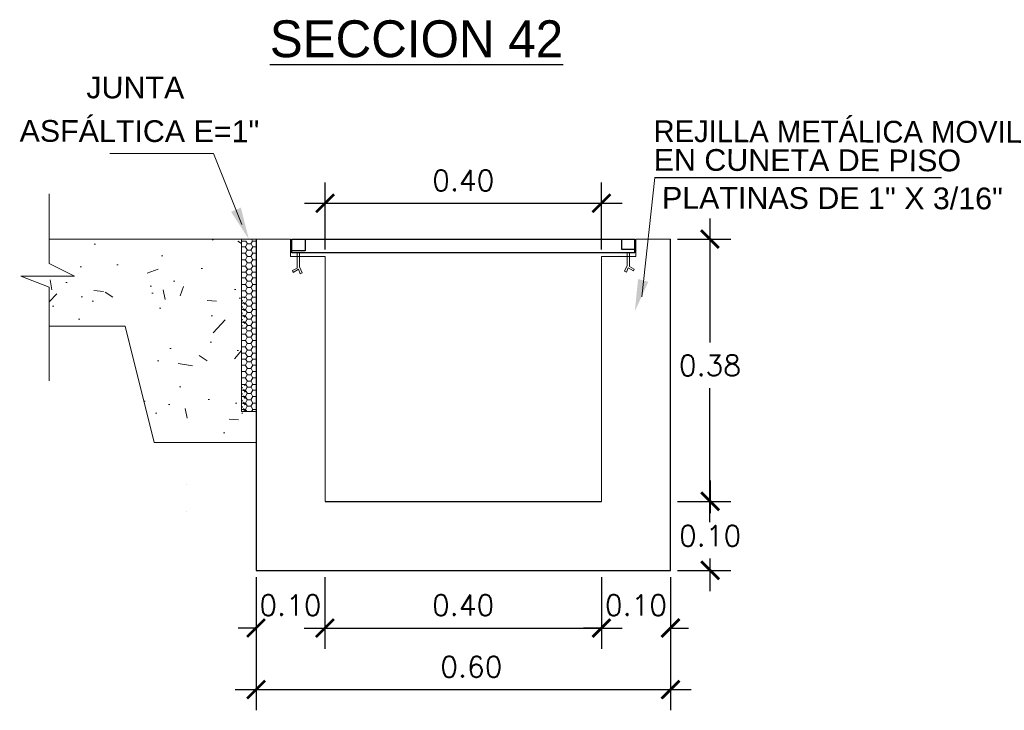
# Model space of a CAD drawing. Header units: millimetres. Extents: x -8931983 to 9630244, y 4 to 18563053.
# Tile 300 of 329: x 349715.72 to 349717.14, y 9282007.82 to 9282008.82. Entities that reach past the tile are written whole.
import ezdxf

# ---------------------------------------------------------------- set-up
doc = ezdxf.new("R2010")
doc.units = ezdxf.units.MM
doc.linetypes.add('ACAD_ISO02W100', pattern=[15, 12, -3])
doc.linetypes.add('DASHED2', pattern=[0.375, 0.25, -0.125])
for name, color, linetype, lineweight in [('0.2', 32, 'ACAD_ISO02W100', 0), ('linea fina 01', 189, 'Continuous', 0), ('PROYECCIONES-INT', 1, 'DASHED2', 5), ('TEXTO', 255, 'Continuous', 5)]:
    doc.layers.add(name, color=color, linetype=linetype, lineweight=lineweight)
doc.layers.add('ELEVACION-02', color=2, linetype='Continuous')
doc.layers.add('ELEVACION-03', color=3, linetype='Continuous')
doc.styles.add('MtXpl_Arial_Black', font='txt')
doc.styles.add('ROMANS-DIM', font='romans.shx')
doc.styles.add('VANO', font='swissl.ttf', dxfattribs={"height": 0.2})
doc.dimstyles.new('20_METRIC  ARCHITECTURAL', dxfattribs={"dimscale": 0.2, "dimtxt": 0.03, "dimasz": 0.13, "dimexe": 0.15, "dimexo": 0.05, "dimgap": 0.09, "dimtad": 1, "dimtih": 1, "dimtoh": 1, "dimzin": 0, "dimdsep": 46, "dimtxsty": 'ROMANS-DIM', "dimblk": 'ARCHTICK', "dimcen": 2, "dimdle": 0.15, "dimclrd": 9, "dimclre": 9, "dimadec": 0, "dimazin": 0, "dimtfac": 1, "dimtix": 1, "dimtofl": 0, "dimtmove": 0, "dimatfit": 3, "dimfxl": 1, "dimfrac": 2, "dimtolj": 1, "dimtzin": 0, "dimarcsym": 0})

# ---------------------------------------------------------------- blocks, each defined once
blk = doc.blocks.new('_ArchTick')
at = {"color": 0, "linetype": 'ByBlock', "const_width": 0.15}
blk.add_lwpolyline([(-0.5, -0.5), (0.5, 0.5)], dxfattribs=at)
blk = doc.blocks.new('*D3028')
at = {"color": 9, "lineweight": -2, "transparency": 16777216}
for p, q in [((349716.0584049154, 9282008.014808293), (349716.0584049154, 9282007.82207076)), ((349716.6584049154, 9282008.014808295), (349716.6584049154, 9282007.82207076)), ((349716.0284049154, 9282007.85207076), (349716.6884049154, 9282007.85207076))]:
    blk.add_line(p, q, dxfattribs=at)
at = {"layer": 'Defpoints', "color": 0, "lineweight": 30, "transparency": 16777216}
for p in [(349716.0584049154, 9282008.024808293, 10373.92595467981), (349716.6584049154, 9282008.024808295, 10373.92595467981), (349716.6584049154, 9282007.85207076)]:
    blk.add_point(p, dxfattribs=at)
at = {"color": 9, "lineweight": -2, "transparency": 16777216, "xscale": 0.026, "yscale": 0.026, "zscale": 0.026, "rotation": 180}
blk.add_blockref('_ArchTick', (349716.0584049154, 9282007.85207076), dxfattribs=at)
at = {"color": 9, "lineweight": -2, "transparency": 16777216, "xscale": 0.026, "yscale": 0.026, "zscale": 0.026}
blk.add_blockref('_ArchTick', (349716.6584049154, 9282007.85207076), dxfattribs=at)
at = {"color": 0, "lineweight": 0, "transparency": 16777216, "insert": (349716.3702170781, 9282007.88507076), "char_height": 0.03, "attachment_point": 5, "style": 'ROMANS-DIM'}
blk.add_mtext('\\A1;0.60', dxfattribs=at)
blk = doc.blocks.new('*D3041')
at = {"color": 9, "lineweight": -2, "transparency": 16777216}
for p, q in [((349716.7155370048, 9282008.534808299), (349716.7155370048, 9282008.354808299)), ((349716.6684049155, 9282008.504808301), (349716.7455370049, 9282008.504808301)), ((349716.7155370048, 9282008.094808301), (349716.7155370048, 9282008.2888083)), ((349716.6684047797, 9282008.124808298), (349716.7455370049, 9282008.124808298))]:
    blk.add_line(p, q, dxfattribs=at)
at = {"layer": 'Defpoints', "color": 0, "lineweight": 30, "transparency": 16777216}
for p in [(349716.6584049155, 9282008.504808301, 5186.962977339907), (349716.6584047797, 9282008.124808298, 5186.962977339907), (349716.7155370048, 9282008.124808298)]:
    blk.add_point(p, dxfattribs=at)
at = {"color": 9, "lineweight": -2, "transparency": 16777216, "xscale": 0.026, "yscale": 0.026, "zscale": 0.026}
for p, rotation in [((349716.7155370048, 9282008.504808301), 90), ((349716.7155370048, 9282008.124808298), 270)]:
    blk.add_blockref('_ArchTick', p, dxfattribs=dict(at, rotation=rotation))
at = {"color": 0, "lineweight": 0, "transparency": 16777216, "insert": (349716.7155370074, 9282008.321808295), "char_height": 0.03, "attachment_point": 5, "style": 'ROMANS-DIM'}
blk.add_mtext('\\A1;0.38', dxfattribs=at)
blk = doc.blocks.new('*D3042')
at = {"color": 9, "lineweight": -2, "transparency": 16777216}
for p, q in [((349716.7158776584, 9282008.154808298), (349716.7158776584, 9282008.107808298)), ((349716.6684047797, 9282008.124808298), (349716.7458776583, 9282008.124808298)), ((349716.7158776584, 9282007.9948083), (349716.7158776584, 9282008.041808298)), ((349716.6684047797, 9282008.024808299), (349716.7458776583, 9282008.024808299))]:
    blk.add_line(p, q, dxfattribs=at)
at = {"layer": 'Defpoints', "color": 0, "lineweight": 30, "transparency": 16777216}
for p in [(349716.6584047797, 9282008.124808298), (349716.6584047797, 9282008.024808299), (349716.7158776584, 9282008.024808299)]:
    blk.add_point(p, dxfattribs=at)
at = {"color": 9, "lineweight": -2, "transparency": 16777216, "xscale": 0.026, "yscale": 0.026, "zscale": 0.026}
for p, rotation in [((349716.7158776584, 9282008.124808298), 90), ((349716.7158776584, 9282008.024808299), 270)]:
    blk.add_blockref('_ArchTick', p, dxfattribs=dict(at, rotation=rotation))
at = {"color": 0, "lineweight": 0, "transparency": 16777216, "insert": (349716.7158776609, 9282008.074808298), "char_height": 0.03, "attachment_point": 5, "style": 'ROMANS-DIM'}
blk.add_mtext('\\A1;0.10', dxfattribs=at)
blk = doc.blocks.new('*D3043')
at = {"color": 9, "lineweight": -2, "transparency": 16777216}
for p, q in [((349716.0584049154, 9282008.014808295), (349716.0584049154, 9282007.911257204)), ((349716.1581252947, 9282008.014808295), (349716.1581252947, 9282007.911257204)), ((349716.0584049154, 9282007.941257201), (349716.0324049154, 9282007.941257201)), ((349716.1581252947, 9282007.941257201), (349716.1841252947, 9282007.941257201))]:
    blk.add_line(p, q, dxfattribs=at)
at = {"layer": 'Defpoints', "color": 0, "lineweight": 30, "transparency": 16777216}
for p in [(349716.0584049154, 9282008.024808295, 5186.962977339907), (349716.1581252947, 9282008.024808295, 5186.962977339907), (349716.1581252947, 9282007.941257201)]:
    blk.add_point(p, dxfattribs=at)
at = {"color": 9, "lineweight": -2, "transparency": 16777216, "xscale": 0.026, "yscale": 0.026, "zscale": 0.026}
blk.add_blockref('_ArchTick', (349716.0584049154, 9282007.941257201), dxfattribs=at)
at = {"color": 9, "lineweight": -2, "transparency": 16777216, "xscale": 0.026, "yscale": 0.026, "zscale": 0.026, "rotation": 180}
blk.add_blockref('_ArchTick', (349716.1581252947, 9282007.941257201), dxfattribs=at)
at = {"color": 0, "lineweight": 0, "transparency": 16777216, "insert": (349716.1082651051, 9282007.974257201), "char_height": 0.03, "attachment_point": 5, "style": 'ROMANS-DIM'}
blk.add_mtext('\\A1;0.10', dxfattribs=at)
blk = doc.blocks.new('*D3044')
at = {"color": 9, "lineweight": -2, "transparency": 16777216}
for p, q in [((349716.1581252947, 9282008.014808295), (349716.1581252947, 9282007.911257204)), ((349716.5584049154, 9282008.014808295), (349716.5584049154, 9282007.911257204)), ((349716.1281252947, 9282007.941257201), (349716.5884049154, 9282007.941257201))]:
    blk.add_line(p, q, dxfattribs=at)
at = {"layer": 'Defpoints', "color": 0, "lineweight": 30, "transparency": 16777216}
for p in [(349716.1581252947, 9282008.024808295, 10373.92595467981), (349716.5584049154, 9282008.024808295, 5186.962977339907), (349716.5584049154, 9282007.941257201)]:
    blk.add_point(p, dxfattribs=at)
at = {"color": 9, "lineweight": -2, "transparency": 16777216, "xscale": 0.026, "yscale": 0.026, "zscale": 0.026, "rotation": 180}
blk.add_blockref('_ArchTick', (349716.1581252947, 9282007.941257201), dxfattribs=at)
at = {"color": 9, "lineweight": -2, "transparency": 16777216, "xscale": 0.026, "yscale": 0.026, "zscale": 0.026}
blk.add_blockref('_ArchTick', (349716.5584049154, 9282007.941257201), dxfattribs=at)
at = {"color": 0, "lineweight": 0, "transparency": 16777216, "insert": (349716.358265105, 9282007.974257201), "char_height": 0.03, "attachment_point": 5, "style": 'ROMANS-DIM'}
blk.add_mtext('\\A1;0.40', dxfattribs=at)
blk = doc.blocks.new('*D3045')
at = {"color": 9, "lineweight": -2, "transparency": 16777216}
for p, q in [((349716.5584049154, 9282008.014808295), (349716.5584049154, 9282007.911257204)), ((349716.6584049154, 9282008.014808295), (349716.6584049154, 9282007.911257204)), ((349716.5584049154, 9282007.941257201), (349716.5324049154, 9282007.941257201)), ((349716.6584049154, 9282007.941257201), (349716.6844049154, 9282007.941257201))]:
    blk.add_line(p, q, dxfattribs=at)
at = {"layer": 'Defpoints', "color": 0, "lineweight": 30, "transparency": 16777216}
for p in [(349716.5584049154, 9282008.024808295), (349716.6584049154, 9282008.024808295, 5186.962977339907), (349716.6584049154, 9282007.941257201)]:
    blk.add_point(p, dxfattribs=at)
at = {"color": 9, "lineweight": -2, "transparency": 16777216, "xscale": 0.026, "yscale": 0.026, "zscale": 0.026}
blk.add_blockref('_ArchTick', (349716.5584049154, 9282007.941257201), dxfattribs=at)
at = {"color": 9, "lineweight": -2, "transparency": 16777216, "xscale": 0.026, "yscale": 0.026, "zscale": 0.026, "rotation": 180}
blk.add_blockref('_ArchTick', (349716.6584049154, 9282007.941257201), dxfattribs=at)
at = {"color": 0, "lineweight": 0, "transparency": 16777216, "insert": (349716.6084049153, 9282007.974257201), "char_height": 0.03, "attachment_point": 5, "style": 'ROMANS-DIM'}
blk.add_mtext('\\A1;0.10', dxfattribs=at)
blk = doc.blocks.new('TEXTO 2')
at = {"color": 172}
blk.add_line((0.0287838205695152, 0.1938861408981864), (0.4438699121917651, 0.1938861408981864), dxfattribs=at)
at = {"layer": 'linea fina 01', "ltscale": 0.1}
blk.add_line((0.0100357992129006, 0.0209258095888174), (0.0287838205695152, 0.1938861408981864), dxfattribs=at)
blk.add_solid([(0.0195963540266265, 0.042733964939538), (0, 0), (0.0046774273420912, 0.0467795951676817)], dxfattribs=at)
at = {"layer": '0.2', "color": 251, "true_color": 0x636466, "style": 'VANO'}
for s, height, oblique, p in [('REJILLA METÁLICA MOVIL', 0.0315000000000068, 359.9999999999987, (0.0269306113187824, 0.245234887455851, 3120.62335572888)), ('EN CUNETA DE PISO', 0.0314999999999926, 359.9999999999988, (0.0272835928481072, 0.2037045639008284, 3120.62335572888)), ('PLATINAS DE 1" X 3/16"', 0.0315000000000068, 359.9999999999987, (0.0392951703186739, 0.1487344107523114, -5186.962977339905))]:
    blk.add_text(s, height=height, rotation=359.8799999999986, dxfattribs=dict(at, oblique=oblique)).set_placement(p)
blk = doc.blocks.new('*D3046')
at = {"color": 9, "lineweight": -2, "transparency": 16777216}
for p, q in [((349716.1584049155, 9282008.489753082), (349716.1584049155, 9282008.586795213)), ((349716.5584047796, 9282008.489753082), (349716.5584047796, 9282008.586795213)), ((349716.1284049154, 9282008.556795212), (349716.5884047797, 9282008.556795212))]:
    blk.add_line(p, q, dxfattribs=at)
at = {"layer": 'Defpoints', "color": 0, "lineweight": 30, "transparency": 16777216}
for p in [(349716.5584047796, 9282008.556795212), (349716.1584049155, 9282008.479753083), (349716.5584047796, 9282008.479753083)]:
    blk.add_point(p, dxfattribs=at)
at = {"color": 9, "lineweight": -2, "transparency": 16777216, "xscale": 0.026, "yscale": 0.026, "zscale": 0.026, "rotation": 180}
blk.add_blockref('_ArchTick', (349716.1584049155, 9282008.556795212), dxfattribs=at)
at = {"color": 9, "lineweight": -2, "transparency": 16777216, "xscale": 0.026, "yscale": 0.026, "zscale": 0.026}
blk.add_blockref('_ArchTick', (349716.5584047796, 9282008.556795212), dxfattribs=at)
at = {"color": 0, "lineweight": 0, "transparency": 16777216, "insert": (349716.3584048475, 9282008.589795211), "char_height": 0.03, "attachment_point": 5, "style": 'ROMANS-DIM'}
blk.add_mtext('\\A1;0.40', dxfattribs=at)
blk = doc.blocks.new('TEXTO 1')
at = {"layer": 'linea fina 01', "ltscale": 0.1}
for p, q in [((-0.0508167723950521, 0.1241394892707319), (-0.2010398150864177, 0.1241394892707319)), ((-0.0100357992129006, 0.0209258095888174), (-0.0508167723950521, 0.1241394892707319))]:
    blk.add_line(p, q, dxfattribs=at)
blk.add_solid([(-0.02553807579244, 0.0394717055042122), (0, 0), (-0.0113560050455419, 0.0456207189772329)], dxfattribs=at)
at = {"layer": '0.2', "color": 251, "true_color": 0x636466, "style": 'VANO', "oblique": 359.9999999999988}
for s, p in [('JUNTA', (-0.235123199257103, 0.2039847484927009, -5186.962977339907)), ('ASFÁLTICA E=1"', (-0.331776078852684, 0.1410587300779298, -5186.962977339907))]:
    blk.add_text(s, height=0.0314999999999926, rotation=359.8799999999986, dxfattribs=at).set_placement(p)
blk = doc.blocks.new('junta asfaltica')
at = {"lineweight": 0}
h = blk.add_hatch(dxfattribs=at)
h.set_pattern_fill('AR-CONC', scale=0.01, style=0)
h.set_pattern_definition([(50, (-0.1189008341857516, -0.0700673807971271), (0.1639662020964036, -0.0143451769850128), [0.017145, -0.188595]), (355, (-0.1189008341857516, -0.0700673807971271), (-0.0317190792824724, 0.1719511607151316), [0.013716, -0.150876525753]), (100.4514446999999, (-0.1052370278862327, -0.0712628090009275), (0.1322471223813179, 0.1576059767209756), [0.01457100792, -0.1602812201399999]), (46.1842, (-0.1189008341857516, -0.0243473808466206), (0.2439711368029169, -0.0378380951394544), [0.0257175, -0.2828925]), (96.6355576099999, (-0.0985699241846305, -0.0275005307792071), (0.2136637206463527, 0.2226835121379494), [0.021856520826, -0.240422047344]), (351.18415117, (-0.1189008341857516, -0.0243473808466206), (0.2136637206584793, 0.2226835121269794), [0.020573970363, -0.226313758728]), (21, (-0.0960408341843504, -0.0357773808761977), (0.1364529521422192, -0.0920386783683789), [0.017145, -0.188595]), (326, (-0.0960408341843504, -0.0357773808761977), (0.0556218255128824, 0.1657691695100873), [0.013716, -0.150876]), (71.45144499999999, (-0.0846697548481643, -0.0434472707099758), (0.1920747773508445, 0.0737304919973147), [0.01457100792, -0.16028094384]), (37.5, (-0.1189008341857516, -0.0700673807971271), (0.0027797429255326, 0.0760995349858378), [0, -0.1490472, 0, -0.153162, 0, -0.1514475]), (7.499999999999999, (-0.1189008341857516, -0.0700673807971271), (0.0601376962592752, 0.0901625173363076), [0, -0.0873252, 0, -0.1456182, 0, -0.0577215]), (327.5, (-0.1698786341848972, -0.0700673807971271), (0.1220315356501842, -0.0051558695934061), [0, -0.05715, 0, -0.178308, 0, -0.236601]), (317.5, (-0.1927386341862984, -0.0700673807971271), (0.1333162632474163, 0.0228838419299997), [0, -0.074295, 0, -0.1184148, 0, -0.168021])])
h.paths.add_polyline_path([(-0.0210516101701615, 2.68221356e-08), (-0.2996047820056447, 2.68221356e-08), (-0.2996047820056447, -0.0354425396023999), (-0.2629513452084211, -0.0536842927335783), (-0.3405718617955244, -0.0536842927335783), (-0.2996047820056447, -0.0698087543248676), (-0.2996047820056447, -0.1263088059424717), (-0.1894634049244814, -0.1263088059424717), (-0.1473604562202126, -0.2947206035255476), (-0.0210516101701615, -0.2947206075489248)])
h = blk.add_hatch(dxfattribs=at)
h.set_pattern_fill('HONEY', scale=0.0187124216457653, angle=180, style=0)
h.set_pattern_definition([(360, (-1344.435306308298, 712.0165321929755), (0.0080206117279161, -0.0046307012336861), [0.0053470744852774, -0.0106941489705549]), (240, (-1344.435306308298, 712.0165321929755), (-0.0080206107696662, -0.0046307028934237), [0.0053470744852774, -0.0106941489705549]), (300, (-1344.435306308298, 712.0165321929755), (9.5825e-10, -0.0092614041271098), [-0.0106941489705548, 0.0053470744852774])])
h.paths.add_polyline_path([(-0.0210514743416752, -0.0843195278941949), (-0.0210514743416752, -0.1264220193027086), (-0.0160414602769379, -0.1264220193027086), (-0.0160414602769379, -0.0843195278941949)])
h = blk.add_hatch(dxfattribs=at)
h.set_pattern_fill('HONEY', scale=0.0187124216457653, angle=180, style=0)
h.set_pattern_definition([(360, (-1344.435306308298, 711.8902233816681), (0.0080206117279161, -0.0046307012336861), [0.0053470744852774, -0.0106941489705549]), (240, (-1344.435306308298, 711.8902233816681), (-0.0080206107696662, -0.0046307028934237), [0.0053470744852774, -0.0106941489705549]), (300, (-1344.435306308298, 711.8902233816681), (9.5825e-10, -0.0092614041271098), [-0.0106941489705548, 0.0053470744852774])])
h.paths.add_polyline_path([(-0.0210514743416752, -0.2106283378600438), (-0.0210514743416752, -0.2527308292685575), (-0.0160414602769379, -0.2527308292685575), (-0.0160414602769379, -0.2106283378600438)])
at = {"color": 7, "linetype": 'ByBlock', "lineweight": 0}
for p, q in [((-0.2996047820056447, 0.0657418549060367), (-0.2996047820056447, -0.0354425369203)), ((-0.2996047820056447, -0.0354425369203), (-0.2629513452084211, -0.0536842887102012)), ((-0.2629513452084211, -0.0536842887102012), (-0.3405718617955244, -0.0536842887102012)), ((-0.3405718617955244, -0.0536842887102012), (-0.2996047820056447, -0.0698087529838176)), ((-0.2996047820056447, -0.0698087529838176), (-0.2996047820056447, -0.2053593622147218))]:
    blk.add_line(p, q, dxfattribs=at)
at = {"color": 7, "lineweight": 0}
for p, q in [((-0.2996047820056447, 2.81631856e-08), (-0.0210516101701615, 2.81631856e-08)), ((-0.0210514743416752, 0), (0, 0)), ((-0.0210514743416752, 0), (-0.0210514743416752, -0.25)), ((-0.0066348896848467, 0), (-0.0049328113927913, -0.0029480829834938)), ((-1.357866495e-07, -0.2947206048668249), (-1.357866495e-07, 0)), ((-0.0210515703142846, -0.010682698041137), (-0.0205355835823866, -0.0115764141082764)), ((-0.020682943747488, -0.0112982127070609), (-0.0210515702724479, -0.0119366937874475)), ((-0.0148197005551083, -0.0027724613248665), (-0.0210514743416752, -0.0027724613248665)), ((-0.0203683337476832, -0.0113096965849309), (-0.0150212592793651, -0.0113096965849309)), ((-0.0126623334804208, -0.0066675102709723), (-0.0153358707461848, -0.0112982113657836)), ((-0.0151885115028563, -0.0115764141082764), (-0.0125149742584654, -0.0162071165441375)), ((-0.0148361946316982, -0.0029252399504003), (-0.0125149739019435, -0.0069457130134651)), ((-0.0123477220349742, -0.0066789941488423), (-0.0070006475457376, -0.0066789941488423)), ((-0.0051546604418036, -0.0029252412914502), (-0.0073152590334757, -0.0066675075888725)), ((-0.0046417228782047, -0.0112982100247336), (-0.0073152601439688, -0.0159289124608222)), ((-0.0071679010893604, -0.0069457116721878), (-0.0044943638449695, -0.0115764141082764)), ((-0.0051235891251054, -0.0029047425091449), (2.09184e-11, -0.0029047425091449)), ((-0.0043271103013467, -0.0113096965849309), (-9.55119503e-08, -0.0113096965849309)), ((-0.0210515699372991, -0.0199441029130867), (-0.0205355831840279, -0.0208378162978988)), ((-0.0206829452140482, -0.0205596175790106), (-0.0210515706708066, -0.0211980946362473)), ((-0.0203683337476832, -0.0205710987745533), (-0.0150212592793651, -0.0205710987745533)), ((-0.0126623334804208, -0.0159289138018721), (-0.0153358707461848, -0.0205596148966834)), ((-0.012662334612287, -0.0251903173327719), (-0.0153358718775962, -0.0298210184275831)), ((-0.0151885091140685, -0.0208378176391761), (-0.0125149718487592, -0.0254685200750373)), ((-0.0123477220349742, -0.0159403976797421), (-0.0070006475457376, -0.0159403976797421)), ((-0.0123477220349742, -0.0252017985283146), (-0.0070006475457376, -0.0252017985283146)), ((-0.0046417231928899, -0.0205596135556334), (-0.0073152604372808, -0.0251903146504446)), ((-0.0071678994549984, -0.0162071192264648), (-0.004494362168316, -0.0208378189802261)), ((-0.0071678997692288, -0.0254685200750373), (-0.0044943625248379, -0.0300992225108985)), ((-0.0043271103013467, -0.0205710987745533), (-9.55119503e-08, -0.0205710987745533)), ((-0.0210515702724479, -0.0292055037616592), (-0.0205355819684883, -0.0300992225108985)), ((-0.0206829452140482, -0.0298210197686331), (-0.0210515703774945, -0.0304594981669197)), ((-0.0210515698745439, -0.038466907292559), (-0.0205355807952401, -0.0393606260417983)), ((-0.0206829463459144, -0.0390824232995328), (-0.0210515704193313, -0.0397208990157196)), ((-0.0203683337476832, -0.0298325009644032), (-0.0150212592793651, -0.0298325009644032)), ((-0.0203683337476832, -0.0390939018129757), (-0.0150212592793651, -0.0390939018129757)), ((-0.012662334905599, -0.0344517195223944), (-0.0153358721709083, -0.0390824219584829)), ((-0.0151885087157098, -0.0300992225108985), (-0.0125149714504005, -0.0347299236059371)), ((-0.0151885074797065, -0.0393606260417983), (-0.0125149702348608, -0.0439913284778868)), ((-0.0123477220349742, -0.0344632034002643), (-0.0070006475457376, -0.0344632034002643)), ((-0.0046417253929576, -0.0298210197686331), (-0.0073152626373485, -0.0344517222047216)), ((-0.0046417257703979, -0.0390824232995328), (-0.0073152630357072, -0.043713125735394)), ((-0.007167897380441, -0.034729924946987), (-0.004494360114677, -0.0393606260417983)), ((-0.0043271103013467, -0.0298325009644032), (-9.55537871e-08, -0.0298325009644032)), ((-0.0043271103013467, -0.0390939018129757), (-9.55537871e-08, -0.0390939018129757)), ((-0.0210515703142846, -0.0557221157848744), (-0.0205355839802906, -0.0566158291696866)), ((-0.020682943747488, -0.056337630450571), (-0.0210515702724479, -0.056976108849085)), ((-0.0149139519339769, -0.0477837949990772), (-0.0206632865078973, -0.0477837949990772)), ((-0.0203683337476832, -0.056349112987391), (-0.0150212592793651, -0.056349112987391)), ((-0.0126623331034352, -0.0517069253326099), (-0.0153358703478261, -0.0563376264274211)), ((-0.0151885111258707, -0.0566158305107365), (-0.0125149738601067, -0.061246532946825)), ((-0.0125149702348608, -0.0439913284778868), (-0.014899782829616, -0.0475884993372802)), ((-0.0148361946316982, -0.0479646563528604), (-0.0125149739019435, -0.0519851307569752)), ((-0.0123477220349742, -0.0437246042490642), (-0.0070006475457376, -0.0437246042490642)), ((-0.0123477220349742, -0.0517184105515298), (-0.0070006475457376, -0.0517184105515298)), ((-0.0051546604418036, -0.0479646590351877), (-0.0073152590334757, -0.0517069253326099)), ((-0.0046417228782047, -0.0563376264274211), (-0.0073152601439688, -0.0609683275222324)), ((-0.0071679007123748, -0.0519851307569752), (-0.0044943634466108, -0.0566158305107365)), ((-0.0069412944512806, -0.0439446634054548), (-0.0051814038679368, -0.0474320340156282)), ((-0.0052986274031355, -0.0476877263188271), (2.09184e-11, -0.0476877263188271)), ((-0.0043271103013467, -0.056349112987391), (-9.55119503e-08, -0.056349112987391)), ((-0.0210515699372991, -0.0649835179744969), (-0.0205355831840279, -0.0658772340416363)), ((-0.0206829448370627, -0.0655990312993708), (-0.0210515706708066, -0.0662375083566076)), ((-0.0203683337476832, -0.0656105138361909), (-0.0150212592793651, -0.0656105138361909)), ((-0.0126623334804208, -0.0609683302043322), (-0.0153358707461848, -0.0655990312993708)), ((-0.012662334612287, -0.0702297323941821), (-0.0153358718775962, -0.0748604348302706)), ((-0.015188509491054, -0.0658772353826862), (-0.0125149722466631, -0.0705079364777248)), ((-0.0123477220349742, -0.0609798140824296), (-0.0070006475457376, -0.0609798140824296)), ((-0.0123477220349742, -0.0702412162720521), (-0.0070006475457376, -0.0702412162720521)), ((-0.0046417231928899, -0.0655990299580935), (-0.0073152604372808, -0.0702297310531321)), ((-0.0071678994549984, -0.061246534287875), (-0.004494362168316, -0.0658772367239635)), ((-0.0071678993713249, -0.0705079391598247), (-0.0044943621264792, -0.075138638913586)), ((-0.0043271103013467, -0.0656105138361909), (-9.55119503e-08, -0.0656105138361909)), ((-0.0210515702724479, -0.0742449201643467), (-0.0205355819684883, -0.075138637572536)), ((-0.0206829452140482, -0.0748604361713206), (-0.0210515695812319, -0.0754989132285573)), ((-0.0210515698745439, -0.0835063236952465), (-0.0206477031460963, -0.0842058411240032)), ((-0.0206829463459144, -0.084121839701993), (-0.0207314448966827, -0.0842058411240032)), ((-0.0203683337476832, -0.0748719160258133), (-0.0150212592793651, -0.0748719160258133)), ((-0.0203683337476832, -0.0841333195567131), (-0.0150212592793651, -0.0841333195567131)), ((-0.012662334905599, -0.0794911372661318), (-0.0153358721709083, -0.0841218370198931)), ((-0.0151885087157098, -0.075138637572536), (-0.0125149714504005, -0.0797693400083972)), ((-0.0148361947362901, -0.0843195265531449), (-0.0125149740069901, -0.0883399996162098)), ((-0.0123477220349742, -0.0795026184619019), (-0.0070006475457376, -0.0795026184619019)), ((-0.0046417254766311, -0.0748604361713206), (-0.0073152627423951, -0.0794911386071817)), ((-0.0051546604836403, -0.0843195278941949), (-0.0073152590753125, -0.0880617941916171)), ((-0.0071678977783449, -0.0797693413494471), (-0.0046064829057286, -0.0842058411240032)), ((-0.0043271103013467, -0.0748719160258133), (-9.55537871e-08, -0.0748719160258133)), ((-0.0043271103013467, -0.0841333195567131), (-9.55537871e-08, -0.0841333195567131)), ((-0.0210515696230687, -0.0920769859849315), (-0.0205355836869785, -0.092970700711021)), ((-0.0206829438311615, -0.0926924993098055), (-0.0210515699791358, -0.0933309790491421)), ((-0.0203683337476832, -0.0927039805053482), (-0.0150212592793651, -0.0927039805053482)), ((-0.0126623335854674, -0.088061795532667), (-0.0153358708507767, -0.0926924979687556)), ((-0.0126623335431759, -0.0973232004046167), (-0.0153358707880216, -0.101953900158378)), ((-0.015188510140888, -0.092970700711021), (-0.0125149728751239, -0.0976014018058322)), ((-0.0123477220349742, -0.088073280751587), (-0.0070006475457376, -0.088073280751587)), ((-0.0123477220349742, -0.0973346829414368), (-0.0070006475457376, -0.0973346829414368)), ((-0.0046417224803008, -0.0926924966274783), (-0.0073152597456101, -0.0973231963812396)), ((-0.0071679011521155, -0.0883399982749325), (-0.0044943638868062, -0.0929706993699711)), ((-0.0071678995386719, -0.0976014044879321), (-0.0044943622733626, -0.1022321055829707)), ((-0.0043271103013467, -0.0927039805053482), (-9.55119503e-08, -0.0927039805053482)), ((-0.0210515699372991, -0.1013383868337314), (-0.0205355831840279, -0.1022321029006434)), ((-0.0206829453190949, -0.101953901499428), (-0.0210515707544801, -0.1025923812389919)), ((-0.0210515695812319, -0.1105997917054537), (-0.0205355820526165, -0.1114935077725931)), ((-0.0206829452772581, -0.1112153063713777), (-0.0210515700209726, -0.1118537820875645)), ((-0.0203683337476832, -0.101965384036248), (-0.0150212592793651, -0.101965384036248)), ((-0.0203683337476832, -0.1112267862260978), (-0.0150212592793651, -0.1112267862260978)), ((-0.0126623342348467, -0.1065846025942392), (-0.0153358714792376, -0.1112153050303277)), ((-0.015188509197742, -0.1022321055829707), (-0.0125149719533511, -0.1068628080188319)), ((-0.0151885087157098, -0.1114935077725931), (-0.0125149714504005, -0.1161242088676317)), ((-0.0123477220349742, -0.1065960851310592), (-0.0070006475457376, -0.1065960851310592)), ((-0.0046417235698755, -0.1019538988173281), (-0.0073152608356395, -0.1065846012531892)), ((-0.0046417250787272, -0.1112153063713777), (-0.0073152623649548, -0.115846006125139)), ((-0.0071678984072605, -0.1068628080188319), (-0.0044943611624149, -0.1114935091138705)), ((-0.0043271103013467, -0.101965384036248), (-9.55119503e-08, -0.101965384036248)), ((-0.0043271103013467, -0.1112267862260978), (-9.55537871e-08, -0.1112267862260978)), ((-0.1894634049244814, -0.1263088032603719), (-0.2996047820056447, -0.1263088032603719)), ((-0.1473604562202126, -0.2947206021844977), (-0.1894634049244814, -0.1263088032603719)), ((-0.0210515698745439, -0.1198611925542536), (-0.0205355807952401, -0.1207549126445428)), ((-0.0206829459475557, -0.1204767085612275), (-0.0210515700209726, -0.121115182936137)), ((-0.0203683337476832, -0.1204881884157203), (-0.0150212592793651, -0.1204881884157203)), ((-0.0126623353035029, -0.115846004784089), (-0.015335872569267, -0.1204767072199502)), ((-0.0151885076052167, -0.1207549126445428), (-0.0125149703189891, -0.1253856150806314)), ((-0.0129228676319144, -0.1255586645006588), (-0.0148348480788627, -0.1288070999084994)), ((-0.0123477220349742, -0.115857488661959), (-0.0070006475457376, -0.115857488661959)), ((-0.0123477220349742, -0.1251188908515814), (-0.0070006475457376, -0.1251188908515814)), ((-0.0073218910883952, -0.1251188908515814), (-0.0049328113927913, -0.1292568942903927)), ((-0.0046417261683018, -0.1204767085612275), (-0.0073152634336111, -0.1251074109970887)), ((-0.0071678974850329, -0.1161242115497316), (-0.0044943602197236, -0.1207549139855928)), ((-0.0043271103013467, -0.1204881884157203), (-9.55537871e-08, -0.1204881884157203)), ((-0.0210515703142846, -0.1369915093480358), (-0.0205355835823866, -0.1378852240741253)), ((-0.020682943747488, -0.1376070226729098), (-0.0210515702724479, -0.1382455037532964)), ((-0.0148197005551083, -0.1290812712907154), (-0.0210514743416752, -0.1290812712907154)), ((-0.0203683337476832, -0.1376185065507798), (-0.0150212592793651, -0.1376185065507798)), ((-0.0126623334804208, -0.1329763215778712), (-0.0153358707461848, -0.1376070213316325)), ((-0.0126623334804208, -0.142237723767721), (-0.0153358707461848, -0.1468684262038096)), ((-0.0151885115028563, -0.1378852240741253), (-0.0125149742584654, -0.1425159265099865)), ((-0.0148361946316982, -0.1292340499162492), (-0.0125149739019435, -0.133254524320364)), ((-0.0123477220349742, -0.1329878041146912), (-0.0070006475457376, -0.1329878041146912)), ((-0.0123477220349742, -0.1422492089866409), (-0.0070006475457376, -0.1422492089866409)), ((-0.0051546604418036, -0.1292340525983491), (-0.0073152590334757, -0.1329763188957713)), ((-0.0046417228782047, -0.1376070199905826), (-0.0073152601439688, -0.1422377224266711)), ((-0.0071679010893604, -0.1332545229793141), (-0.0044943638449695, -0.1378852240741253)), ((-0.0071678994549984, -0.1425159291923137), (-0.004494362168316, -0.1471466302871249)), ((-0.0051235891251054, -0.1292135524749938), (2.09184e-11, -0.1292135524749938)), ((-0.0043271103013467, -0.1376185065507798), (-9.55119503e-08, -0.1376185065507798)), ((-0.0210515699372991, -0.1462529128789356), (-0.0205355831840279, -0.1471466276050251)), ((-0.0206829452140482, -0.1468684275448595), (-0.0210515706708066, -0.1475069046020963)), ((-0.0210515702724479, -0.1555143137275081), (-0.0205355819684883, -0.1564080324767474)), ((-0.0206829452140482, -0.156129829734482), (-0.0210515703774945, -0.156768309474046)), ((-0.0203683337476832, -0.1468799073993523), (-0.0150212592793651, -0.1468799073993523)), ((-0.0203683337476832, -0.1561413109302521), (-0.0150212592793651, -0.1561413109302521)), ((-0.012662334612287, -0.1514991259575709), (-0.0153358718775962, -0.156129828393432)), ((-0.0151885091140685, -0.147146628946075), (-0.0125149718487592, -0.1517773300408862)), ((-0.0151885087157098, -0.1564080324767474), (-0.0125149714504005, -0.1610387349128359)), ((-0.0123477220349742, -0.1515106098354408), (-0.0070006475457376, -0.1515106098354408)), ((-0.0046417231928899, -0.1468684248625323), (-0.0073152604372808, -0.1514991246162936)), ((-0.0046417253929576, -0.156129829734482), (-0.0073152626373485, -0.1607605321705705)), ((-0.0071678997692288, -0.1517773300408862), (-0.0044943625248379, -0.1564080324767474)), ((-0.0043271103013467, -0.1468799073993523), (-9.55119503e-08, -0.1468799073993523)), ((-0.0043271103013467, -0.1561413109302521), (-9.55537871e-08, -0.1561413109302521)), ((-0.0210515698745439, -0.1647757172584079), (-0.0205355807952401, -0.1656694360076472)), ((-0.0206829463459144, -0.1653912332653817), (-0.0210515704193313, -0.1660297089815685)), ((-0.0203683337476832, -0.1654027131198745), (-0.0150212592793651, -0.1654027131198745)), ((-0.012662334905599, -0.1607605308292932), (-0.0153358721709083, -0.1653912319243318)), ((-0.0151885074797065, -0.1656694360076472), (-0.0125149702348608, -0.1703001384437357)), ((-0.0125149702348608, -0.1703001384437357), (-0.014899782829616, -0.1738973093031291)), ((-0.0123477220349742, -0.1607720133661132), (-0.0070006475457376, -0.1607720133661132)), ((-0.0123477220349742, -0.1700334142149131), (-0.0070006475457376, -0.1700334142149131)), ((-0.0046417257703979, -0.1653912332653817), (-0.0073152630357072, -0.1700219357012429)), ((-0.007167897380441, -0.1610387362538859), (-0.004494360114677, -0.1656694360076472)), ((-0.0069412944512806, -0.1702534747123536), (-0.0051814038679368, -0.1737408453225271)), ((-0.0043271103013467, -0.1654027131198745), (-9.55537871e-08, -0.1654027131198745)), ((-0.0210515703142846, -0.1820309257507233), (-0.0205355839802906, -0.1829246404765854)), ((-0.020682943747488, -0.1826464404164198), (-0.0210515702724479, -0.1832849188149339)), ((-0.0149139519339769, -0.1740926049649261), (-0.0206632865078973, -0.1740926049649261)), ((-0.0203683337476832, -0.1826579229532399), (-0.0150212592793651, -0.1826579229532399)), ((-0.0126623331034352, -0.1780157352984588), (-0.0153358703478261, -0.18264643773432)), ((-0.0151885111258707, -0.1829246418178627), (-0.0125149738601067, -0.1875553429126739)), ((-0.0148361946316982, -0.1742734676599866), (-0.0125149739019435, -0.1782939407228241)), ((-0.0123477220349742, -0.1780272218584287), (-0.0070006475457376, -0.1780272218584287)), ((-0.0051546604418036, -0.1742734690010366), (-0.0073152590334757, -0.1780157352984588)), ((-0.0046417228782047, -0.18264643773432), (-0.0073152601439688, -0.1872771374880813)), ((-0.0071679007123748, -0.1782939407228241), (-0.0044943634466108, -0.1829246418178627)), ((-0.0052986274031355, -0.173996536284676), (2.09184e-11, -0.173996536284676)), ((-0.0043271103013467, -0.1826579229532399), (-9.55119503e-08, -0.1826579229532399)), ((-0.0210515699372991, -0.1912923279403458), (-0.0205355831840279, -0.1921860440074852)), ((-0.0206829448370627, -0.1919078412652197), (-0.0210515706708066, -0.1925463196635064)), ((-0.0203683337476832, -0.1919193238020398), (-0.0150212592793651, -0.1919193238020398)), ((-0.0126623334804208, -0.1872771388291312), (-0.0153358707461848, -0.1919078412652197)), ((-0.012662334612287, -0.1965385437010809), (-0.0153358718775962, -0.2011692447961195)), ((-0.015188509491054, -0.1921860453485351), (-0.0125149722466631, -0.1968167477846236)), ((-0.0123477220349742, -0.1872886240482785), (-0.0070006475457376, -0.1872886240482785)), ((-0.0123477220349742, -0.196550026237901), (-0.0070006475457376, -0.196550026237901)), ((-0.0046417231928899, -0.1919078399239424), (-0.0073152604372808, -0.196538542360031)), ((-0.0071678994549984, -0.1875553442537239), (-0.004494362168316, -0.1921860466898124)), ((-0.0071678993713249, -0.1968167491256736), (-0.0044943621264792, -0.2014474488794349)), ((-0.0043271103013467, -0.1919193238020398), (-9.55119503e-08, -0.1919193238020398)), ((-0.0210515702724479, -0.2005537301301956), (-0.0205355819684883, -0.2014474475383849)), ((-0.0206829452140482, -0.2011692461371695), (-0.0210515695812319, -0.2018077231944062)), ((-0.0210515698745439, -0.2098151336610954), (-0.0206477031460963, -0.2105146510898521)), ((-0.0206829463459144, -0.2104306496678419), (-0.0207314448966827, -0.2105146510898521)), ((-0.0203683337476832, -0.2011807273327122), (-0.0150212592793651, -0.2011807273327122)), ((-0.0203683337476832, -0.210442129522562), (-0.0150212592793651, -0.210442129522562)), ((-0.012662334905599, -0.2057999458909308), (-0.0153358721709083, -0.2104306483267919)), ((-0.0151885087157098, -0.2014474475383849), (-0.0125149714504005, -0.2060781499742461)), ((-0.0148361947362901, -0.2106283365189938), (-0.0125149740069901, -0.2146488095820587)), ((-0.0123477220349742, -0.2058114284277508), (-0.0070006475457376, -0.2058114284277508)), ((-0.0046417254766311, -0.2011692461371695), (-0.0073152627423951, -0.2057999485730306)), ((-0.0051546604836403, -0.2106283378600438), (-0.0073152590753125, -0.214370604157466)), ((-0.0071678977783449, -0.206078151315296), (-0.0046064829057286, -0.2105146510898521)), ((-0.0043271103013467, -0.2011807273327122), (-9.55537871e-08, -0.2011807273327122)), ((-0.0043271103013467, -0.210442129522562), (-9.55537871e-08, -0.210442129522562)), ((-0.0210515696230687, -0.2183857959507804), (-0.0205355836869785, -0.2192795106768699)), ((-0.0206829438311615, -0.2190013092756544), (-0.0210515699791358, -0.219639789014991)), ((-0.0210515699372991, -0.2276471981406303), (-0.0205355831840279, -0.2285409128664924)), ((-0.0203683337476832, -0.2190127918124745), (-0.0150212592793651, -0.2190127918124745)), ((-0.0126623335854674, -0.2143706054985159), (-0.0153358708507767, -0.2190013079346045)), ((-0.0126623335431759, -0.2236320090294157), (-0.0153358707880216, -0.2282627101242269)), ((-0.015188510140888, -0.2192795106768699), (-0.0125149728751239, -0.2239102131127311)), ((-0.0123477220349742, -0.2143820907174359), (-0.0070006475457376, -0.2143820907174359)), ((-0.0123477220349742, -0.2236434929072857), (-0.0070006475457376, -0.2236434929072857)), ((-0.0046417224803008, -0.2190013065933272), (-0.0073152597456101, -0.2236320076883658)), ((-0.0071679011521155, -0.2146488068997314), (-0.0044943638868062, -0.21927950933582)), ((-0.0071678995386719, -0.223910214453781), (-0.0044943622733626, -0.2285409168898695)), ((-0.0043271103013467, -0.2190127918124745), (-9.55119503e-08, -0.2190127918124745)), ((-0.0206829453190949, -0.2282627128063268), (-0.0210515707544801, -0.2289011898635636)), ((-0.0210515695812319, -0.2369086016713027), (-0.0205355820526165, -0.2378023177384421)), ((-0.0206829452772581, -0.2375241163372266), (-0.0210515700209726, -0.2381625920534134)), ((-0.0203683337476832, -0.2282741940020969), (-0.0150212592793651, -0.2282741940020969)), ((-0.0203683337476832, -0.2375355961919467), (-0.0150212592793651, -0.2375355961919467)), ((-0.0126623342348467, -0.2328934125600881), (-0.0153358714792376, -0.2375241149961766)), ((-0.0126623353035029, -0.2421548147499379), (-0.015335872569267, -0.2467855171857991)), ((-0.015188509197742, -0.2285409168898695), (-0.0125149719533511, -0.2331716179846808)), ((-0.0151885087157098, -0.2378023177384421), (-0.0125149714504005, -0.2424330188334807)), ((-0.0123477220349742, -0.2329048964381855), (-0.0070006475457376, -0.2329048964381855)), ((-0.0123477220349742, -0.2421662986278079), (-0.0070006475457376, -0.2421662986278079)), ((-0.0046417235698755, -0.228262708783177), (-0.0073152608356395, -0.2328934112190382)), ((-0.0046417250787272, -0.2375241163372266), (-0.0073152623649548, -0.2421548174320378)), ((-0.0071678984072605, -0.2331716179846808), (-0.0044943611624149, -0.2378023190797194)), ((-0.0043271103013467, -0.2282741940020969), (-9.55119503e-08, -0.2282741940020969)), ((-0.0043271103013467, -0.2375355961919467), (-9.55537871e-08, -0.2375355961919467)), ((-0.0210515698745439, -0.2461700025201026), (-0.0205355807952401, -0.2470637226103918)), ((-0.0206829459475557, -0.2467855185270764), (-0.0210515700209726, -0.2474239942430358)), ((-0.0210514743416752, -0.25), (-1.357866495e-07, -0.25)), ((-0.0203683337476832, -0.2467969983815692), (-0.0150212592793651, -0.2467969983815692)), ((-0.0151885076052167, -0.2470637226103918), (-0.0134932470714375, -0.25)), ((-0.0071678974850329, -0.2424330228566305), (-0.0044943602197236, -0.2470637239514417)), ((-0.0046417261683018, -0.2467855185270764), (-0.0064976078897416, -0.25)), ((-0.0043271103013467, -0.2467969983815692), (-9.55537871e-08, -0.2467969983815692)), ((-1.357866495e-07, -0.2947206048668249), (-0.1473604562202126, -0.2947206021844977))]:
    blk.add_line(p, q, dxfattribs=at)
blk.add_blockref('TEXTO 1', (-0.0105257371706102, 0), dxfattribs=at)
blk = doc.blocks.new('rejilla de metal')
at = {"layer": 'ELEVACION-02', "color": 1}
for p, q in [((-0.2483340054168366, 0), (-0.2483340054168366, 0.0199046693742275)), ((0.2483340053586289, 0.0053772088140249), (0.2483340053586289, 0.0199046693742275))]:
    blk.add_line(p, q, dxfattribs=at)
at = {"layer": 'ELEVACION-03', "color": 1}
for p, q in [((-0.2483340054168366, 0.0199046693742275), (0.2483340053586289, 0.0199046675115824)), ((-0.2289253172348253, 0.0199046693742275), (-0.2289253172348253, 0.0031007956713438)), ((0.2289253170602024, 0.0199046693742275), (0.2289253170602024, 0.0053772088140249)), ((-0.2289253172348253, 0.0031007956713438), (-0.2483340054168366, 0.0031007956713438)), ((0.2483340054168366, 0), (-0.2483340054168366, 0)), ((0.2289253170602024, 0.0053772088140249), (0.2483340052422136, 0.0053772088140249)), ((0.2483340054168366, 0), (0.2483340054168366, 0.0053772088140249))]:
    blk.add_line(p, q, dxfattribs=at)
at = {"layer": 'PROYECCIONES-INT', "ltscale": 0.3}
for p, q in [((-0.2402679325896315, -0.0218845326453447), (-0.2402679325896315, 0)), ((-0.2402679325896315, -0.0218845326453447), (-0.2402679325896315, 0)), ((-0.2371671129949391, -0.0203853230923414), (-0.2371671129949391, 0)), ((-0.2371671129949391, -0.0203853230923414), (-0.2371671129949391, 0)), ((0.2373829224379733, -0.0181089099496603), (0.2373829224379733, 0)), ((0.2373829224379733, -0.0181089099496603), (0.2373829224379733, 0)), ((0.2404837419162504, -0.0196081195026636), (0.2404837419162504, 0))]:
    blk.add_line(p, q, dxfattribs=at)
at = {"layer": 'PROYECCIONES-INT'}
for p, q in [((-0.2472569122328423, -0.0256648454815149), (-0.2402679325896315, -0.0218845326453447)), ((-0.2472569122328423, -0.0256648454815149), (-0.2402679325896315, -0.0218845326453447)), ((-0.2461303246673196, -0.0282514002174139), (-0.2472569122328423, -0.0256648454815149)), ((-0.2461303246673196, -0.0282514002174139), (-0.2472569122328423, -0.0256648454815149)), ((-0.2386417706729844, -0.0237415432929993), (-0.2461303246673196, -0.0282514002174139)), ((-0.2386417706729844, -0.0237415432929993), (-0.2461303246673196, -0.0282514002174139)), ((-0.2359909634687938, -0.0301083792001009), (-0.2386417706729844, -0.0237415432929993)), ((-0.2359909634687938, -0.0301083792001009), (-0.2386417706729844, -0.0237415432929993)), ((-0.2371671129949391, -0.0203853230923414), (-0.2334064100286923, -0.0286493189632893)), ((0.2373829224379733, -0.0181089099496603), (0.2336222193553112, -0.0263729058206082)), ((0.2336222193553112, -0.0263729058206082), (0.236206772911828, -0.0278319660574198)), ((0.236206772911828, -0.0278319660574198), (0.2388575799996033, -0.0214651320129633)), ((0.2388575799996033, -0.0214651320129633), (0.2463461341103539, -0.0259749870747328)), ((0.2474727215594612, -0.0233884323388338), (0.2404837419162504, -0.0196081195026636)), ((0.2474727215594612, -0.0233884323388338), (0.2404837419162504, -0.0196081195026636)), ((0.2463461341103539, -0.0259749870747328), (0.2474727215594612, -0.0233884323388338)), ((0.2463461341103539, -0.0259749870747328), (0.2474727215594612, -0.0233884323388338)), ((-0.2334064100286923, -0.0286493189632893), (-0.2359909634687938, -0.0301083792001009)), ((-0.2334064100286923, -0.0286493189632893), (-0.2359909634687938, -0.0301083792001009))]:
    blk.add_line(p, q, dxfattribs=at)

msp = doc.modelspace()

# ---------------------------------------------------------------- linework, layer by layer
at = {"color": 5, "lineweight": 0}
for p, q in [((349716.1084049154, 9282008.504808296), (349716.0584049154, 9282008.504808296)), ((349716.1084049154, 9282008.479753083), (349716.1084049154, 9282008.504808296)), ((349716.6584049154, 9282008.504808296), (349716.6084047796, 9282008.504808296)), ((349716.6084047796, 9282008.504808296), (349716.6084047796, 9282008.479753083)), ((349716.1584049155, 9282008.479753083), (349716.1084049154, 9282008.479753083)), ((349716.1584049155, 9282008.124808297), (349716.1584049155, 9282008.479753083)), ((349716.6084047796, 9282008.479753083), (349716.5584047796, 9282008.479753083)), ((349716.5584049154, 9282008.47975308), (349716.5584049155, 9282008.124808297))]:
    msp.add_line(p, q, dxfattribs=at)
at = {"color": 5, "lineweight": 30}
for p, q in [((349716.0584049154, 9282008.504808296), (349716.0584049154, 9282008.024808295)), ((349716.6584049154, 9282008.024808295), (349716.6584049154, 9282008.504808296)), ((349716.1584049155, 9282008.124808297), (349716.5584049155, 9282008.124808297)), ((349716.0584049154, 9282008.024808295), (349716.6584049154, 9282008.024808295))]:
    msp.add_line(p, q, dxfattribs=at)
at = {"lineweight": 0}
for p, q in [((349715.9584049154, 9282008.14928593), (349715.9584050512, 9282008.14928593)), ((349715.9584050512, 9282008.110087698), (349715.9584049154, 9282008.110087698))]:
    msp.add_line(p, q, dxfattribs=at)

# ---------------------------------------------------------------- block references
at = {"color": 7, "lineweight": 0}
msp.add_blockref('junta asfaltica', (349716.0584049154, 9282008.504808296), dxfattribs=at)
at = {"color": 172, "lineweight": 0}
msp.add_blockref('TEXTO 2', (349716.6067781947, 9282008.400191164), dxfattribs=at)
at = {"color": 5, "lineweight": 0}
msp.add_blockref('rejilla de metal', (349716.3584441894, 9282008.484792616), dxfattribs=at)

# ---------------------------------------------------------------- texts
at = {"layer": 'TEXTO', "color": 18, "lineweight": -3, "true_color": 0x000000, "style": 'MtXpl_Arial_Black'}
msp.add_text('%%USECCION 42', height=0.0534103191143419, dxfattribs=at).set_placement((349716.0783467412, 9282008.768348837))

# ---------------------------------------------------------------- dimensions: what is measured, and where the dimension line sits
at = {"lineweight": 0}
for base, p1, p2, picture, middle in [((349716.5584047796, 9282008.556795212), (349716.1584049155, 9282008.479753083), (349716.5584047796, 9282008.479753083), '*D3046', (349716.3584048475, 9282008.589795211)), ((349716.1581252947, 9282007.941257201, -5186.962977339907), (349716.0584049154, 9282008.024808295), (349716.1581252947, 9282008.024808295), '*D3043', (349716.1082651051, 9282007.974257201, -5186.962977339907)), ((349716.6584049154, 9282007.941257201, -5186.962977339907), (349716.5584049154, 9282008.024808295, -5186.962977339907), (349716.6584049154, 9282008.024808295), '*D3045', (349716.6084049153, 9282007.974257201, -5186.962977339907))]:
    dim = msp.add_linear_dim(base=base, p1=p1, p2=p2, dimstyle='20_METRIC  ARCHITECTURAL', override={"dimtxt": 0.15}, dxfattribs=at)
    dim.commit()
    dim.dimension.update_dxf_attribs({"geometry": picture, "text_midpoint": middle})
for base, p1, p2, picture, middle in [((349716.7155370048, 9282008.124808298, -5186.962977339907), (349716.6584049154, 9282008.504808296), (349716.6584047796, 9282008.124808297), '*D3041', (349716.7155370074, 9282008.321808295, -5186.962977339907)), ((349716.7158776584, 9282008.024808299), (349716.6584047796, 9282008.124808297), (349716.6584047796, 9282008.024808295), '*D3042', (349716.7158776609, 9282008.074808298))]:
    dim = msp.add_linear_dim(base=base, p1=p1, p2=p2, angle=90, dimstyle='20_METRIC  ARCHITECTURAL', override={"dimtxt": 0.15}, dxfattribs=at)
    dim.commit()
    dim.dimension.update_dxf_attribs({"geometry": picture, "text_midpoint": middle, "dimtype": 160})
for base, p1, p2, picture, middle in [((349716.6584049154, 9282007.85207076, -10373.92595467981), (349716.0584049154, 9282008.024808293), (349716.6584049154, 9282008.024808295), '*D3028', (349716.3702170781, 9282007.85207076, -10373.92595467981)), ((349716.5584049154, 9282007.941257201, -10373.92595467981), (349716.1581252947, 9282008.024808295), (349716.5584049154, 9282008.024808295, -5186.962977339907), '*D3044', (349716.358265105, 9282007.941257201, -10373.92595467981))]:
    dim = msp.add_linear_dim(base=base, p1=p1, p2=p2, dimstyle='20_METRIC  ARCHITECTURAL', override={"dimtxt": 0.15}, dxfattribs=at)
    dim.commit()
    dim.dimension.update_dxf_attribs({"geometry": picture, "text_midpoint": middle, "dimtype": 160})

doc.saveas('drawing.dxf')
